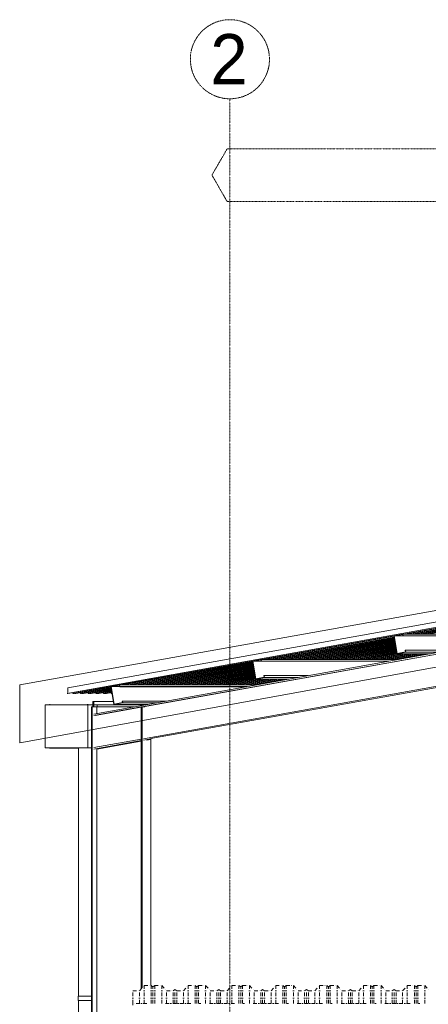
# Model space of a CAD drawing. Header units: millimetres. Extents: x -115474967 to 444143, y -74377 to 241828222.
# Tile 437 of 590: x 52353 to 55194, y 5518 to 12367. Entities that reach past the tile are written whole.
import ezdxf

# ---------------------------------------------------------------- set-up
doc = ezdxf.new("R2010")
doc.units = ezdxf.units.MM
doc.header["$MEASUREMENT"] = 0
for name, pattern in [('DASHDOT', [1, 0.5, -0.25, 0, -0.25]), ('Dashed', [280, 140, -140]), ('PHANTOM', [2.5, 1.25, -0.25, 0.25, -0.25, 0.25, -0.25])]:
    doc.linetypes.add(name, pattern=pattern)
doc.layers.add('00-5 Grid 01', color=9, linetype='PHANTOM')
doc.layers.add('2 Roof Lines', color=8, linetype='Dashed', lineweight=15)
doc.layers.add('5 Grid 02', color=9, linetype='DASHDOT', lineweight=9)
doc.styles.add('GENERATED_STYLE_1', font='GOTHIC.TTF')

msp = doc.modelspace()

# ---------------------------------------------------------------- linework, layer by layer
at = {"layer": '00-5 Grid 01', "color": 9, "linetype": 'ByBlock', "lineweight": 0, "true_color": 0xc7c8ca}
for p, q in [((52687.77313, 7718.68152), (64762.91509, 9881.55549)), ((52682.91784, 7681.25921), (64758.05979, 9844.1324)), ((52688.55366, 7681.25921), (64763.69561, 9844.1324)), ((52867.33026, 7537.17854), (65279.44513, 9760.33124)), ((53201.13979, 7587.01679), (65281.1199, 9750.67985)), ((53211.13393, 7587.01679), (65291.11404, 9750.67985)), ((53213.85797, 7365.49443), (64008.15854, 9298.87799)), ((64008.15854, 9290.54695), (53265.87732, 7366.41283)), ((55021.20483, 8093.17256), (55939.85661, 8257.71978)), ((55029.24922, 8093.17256), (55940.08719, 8256.31998)), ((55033.82097, 8093.17256), (55940.22506, 8255.52622)), ((55041.86535, 8093.17256), (55940.4681, 8254.12875)), ((55074.83587, 8093.17256), (55941.46206, 8248.40101)), ((55082.88025, 8093.17256), (55941.70432, 8247.00355)), ((55087.452, 8093.17256), (55941.8422, 8246.209)), ((55095.49716, 8093.17256), (55942.08523, 8244.81154)), ((55128.4669, 8093.17256), (55943.07919, 8239.08458)), ((55136.51206, 8093.17256), (55943.32145, 8237.68711)), ((55141.08381, 8093.17256), (55943.45933, 8236.89257)), ((55149.12819, 8093.17256), (55943.70237, 8235.4951)), ((55182.09793, 8093.17256), (55944.69633, 8229.76737)), ((55190.14309, 8093.17256), (55944.93859, 8228.3699)), ((54036.78885, 7916.84658), (54955.43829, 8081.39303)), ((55016.85587, 8093.17256), (54955.29496, 8082.14629)), ((54955.29496, 8082.14629), (54977.00474, 7957.07551)), ((54957.57577, 8080.52371), (55015.25899, 8090.85591)), ((55015.25899, 8090.85591), (55017.088, 8080.31806)), ((55019.02684, 8080.66548), (55016.85587, 8093.17256)), ((55971.50912, 8093.17256), (55016.85587, 8093.17256)), ((54044.83323, 7916.84658), (54955.66886, 8079.99323)), ((54049.40498, 7916.84658), (54955.80674, 8079.19869)), ((54057.45014, 7916.84658), (54956.049, 8077.80122)), ((54090.41988, 7916.84658), (54957.04296, 8072.07426)), ((54098.46426, 7916.84658), (54957.286, 8070.6768)), ((54103.03679, 7916.84658), (54957.42387, 8069.88225)), ((54111.08117, 7916.84658), (54957.66613, 8068.48479)), ((54144.05091, 7916.84658), (54958.66009, 8062.75705)), ((54152.09607, 7916.84658), (54958.90313, 8061.35958)), ((54156.66782, 7916.84658), (54959.04101, 8060.56582)), ((54164.71221, 7916.84658), (54959.28327, 8059.16835)), ((54197.68272, 7916.84658), (54960.278, 8053.44062)), ((54205.7271, 7916.84658), (54960.52026, 8052.04315)), ((54210.29886, 7916.84658), (54960.65814, 8051.24938)), ((54218.34324, 7916.84658), (54960.9004, 8049.85192)), ((54251.31375, 7916.84658), (54961.89514, 8044.12418)), ((54259.35814, 7916.84658), (54962.1374, 8042.72672)), ((54263.92989, 7916.84658), (54962.27527, 8041.93217)), ((54271.97505, 7916.84658), (54962.51753, 8040.53471)), ((54304.94479, 7916.84658), (54963.51227, 8034.80775)), ((54312.98995, 7916.84658), (54963.75453, 8033.41028)), ((54317.5617, 7916.84658), (54963.89241, 8032.61574)), ((54325.60608, 7916.84658), (54964.13467, 8031.21827)), ((54358.57582, 7916.84658), (54965.12941, 8025.49054)), ((54366.62098, 7916.84658), (54965.37166, 8024.09307)), ((54371.19273, 7916.84658), (54965.50954, 8023.2993)), ((54379.23711, 7916.84658), (54965.75258, 8021.90184)), ((54412.20763, 7916.84658), (54966.74654, 8016.1741)), ((54420.25201, 7916.84658), (54966.9888, 8014.77664)), ((54424.82376, 7916.84658), (54967.12667, 8013.98209)), ((54432.86893, 7916.84658), (54967.36971, 8012.58463)), ((54978.60162, 7959.39215), (54957.57577, 8080.52371)), ((55017.05217, 8080.52371), (54957.57577, 8080.52371)), ((55017.088, 8080.31806), (55019.02684, 8080.66548)), ((55899.74142, 8080.31806), (55017.088, 8080.31806)), ((55901.68027, 8080.66548), (55019.02684, 8080.66548)), ((54465.83866, 7916.84658), (54968.36367, 8006.85767)), ((54473.88305, 7916.84658), (54968.60593, 8005.4602)), ((54478.45558, 7916.84658), (54968.74381, 8004.66566)), ((54486.49996, 7916.84658), (54968.98685, 8003.26819)), ((54519.4697, 7916.84658), (54969.98081, 7997.54123)), ((54527.51486, 7916.84658), (54970.22306, 7996.14299)), ((54532.08661, 7916.84658), (54970.36094, 7995.34922)), ((54540.13099, 7916.84658), (54970.60398, 7993.95176)), ((54573.10151, 7916.84658), (54971.59794, 7988.22402)), ((54581.14589, 7916.84658), (54971.8402, 7986.82656)), ((54585.71764, 7916.84658), (54971.97807, 7986.03279)), ((54593.76202, 7916.84658), (54972.22111, 7984.63532)), ((54626.73254, 7916.84658), (54973.21507, 7978.90759)), ((54634.77692, 7916.84658), (54973.45733, 7977.51012)), ((54639.34867, 7916.84658), (54973.59521, 7976.71558)), ((54647.39383, 7916.84658), (54973.83825, 7975.31811)), ((54680.36357, 7916.84658), (54974.83221, 7969.59115)), ((54688.40873, 7916.84658), (54975.07446, 7968.19369)), ((54692.98048, 7916.84658), (54975.21234, 7967.39914)), ((54701.02487, 7916.84658), (54975.45538, 7966.00168)), ((54733.9946, 7916.84658), (54976.44934, 7960.27394)), ((54742.03977, 7916.84658), (54976.69238, 7958.87648)), ((54746.61152, 7916.84658), (54976.83025, 7958.08271)), ((54754.6559, 7916.84658), (54979.25284, 7957.07551)), ((54787.62642, 7916.84658), (55012.22258, 7957.07551)), ((54795.6708, 7916.84658), (55020.26696, 7957.07551)), ((54800.24255, 7916.84658), (55024.83949, 7957.07551)), ((54808.28771, 7916.84658), (55032.88387, 7957.07551)), ((54841.25745, 7916.84658), (55065.85361, 7957.07551)), ((54849.30183, 7916.84658), (55073.89877, 7957.07551)), ((54853.87436, 7916.84658), (55078.47052, 7957.07551)), ((54861.91874, 7916.84658), (55086.5149, 7957.07551)), ((54894.88848, 7916.84658), (55119.48542, 7957.07551)), ((54902.93364, 7916.84658), (55127.5298, 7957.07551)), ((54907.50539, 7916.84658), (55132.10155, 7957.07551)), ((54915.54978, 7916.84658), (55140.14671, 7957.07551)), ((54948.52029, 7916.84658), (55173.11645, 7957.07551)), ((54956.56467, 7916.84658), (55181.16083, 7957.07551)), ((54961.13643, 7916.84658), (55185.73259, 7957.07551)), ((54969.18081, 7916.84658), (55193.77775, 7957.07551)), ((54977.00474, 7957.07551), (55038.56565, 7968.10255)), ((55211.66203, 7957.07551), (54977.00474, 7957.07551)), ((55036.28484, 7969.72436), (54978.60162, 7959.39215)), ((55036.39467, 7980.60963), (55034.45582, 7980.26221)), ((55034.45582, 7980.26221), (55036.28484, 7969.72436)), ((55038.56565, 7968.10255), (55036.39467, 7980.60963)), ((55343.05412, 7980.60963), (55036.39467, 7980.60963)), ((55273.22527, 7968.10255), (55038.56565, 7968.10255)), ((53052.37286, 7740.51983), (53971.01919, 7905.0655)), ((53060.41724, 7740.51983), (53971.24976, 7903.66648)), ((53064.98899, 7740.51983), (53971.38764, 7902.87193)), ((53073.03415, 7740.51983), (53971.63067, 7901.47447)), ((53106.00389, 7740.51983), (53972.62464, 7895.74673)), ((53114.04905, 7740.51983), (53972.86689, 7894.34927)), ((53118.6208, 7740.51983), (53973.00477, 7893.5555)), ((53126.66519, 7740.51983), (53973.24781, 7892.15804)), ((53159.63492, 7740.51983), (53974.24177, 7886.4303)), ((53167.68009, 7740.51983), (53974.48403, 7885.03283)), ((53172.25184, 7740.51983), (53974.6219, 7884.23907)), ((53180.29622, 7740.51983), (53974.86494, 7882.8416)), ((53213.26674, 7740.51983), (53975.8589, 7877.11386)), ((53221.31112, 7740.51983), (53976.10116, 7875.7164)), ((54032.43676, 7916.84658), (53970.87586, 7905.81954)), ((53970.87586, 7905.81954), (53992.58564, 7780.74876)), ((53973.15667, 7904.19696), (54030.83988, 7914.52916)), ((53994.1833, 7783.06618), (53973.15667, 7904.19696)), ((54032.63384, 7904.19696), (53973.15667, 7904.19696)), ((54030.83988, 7914.52916), (54032.66889, 7903.99209)), ((54034.60774, 7904.33951), (54032.43676, 7916.84658)), ((54987.05808, 7916.84658), (54032.43676, 7916.84658)), ((54032.66889, 7903.99209), (54034.60774, 7904.33951)), ((54915.29038, 7903.99209), (54032.66889, 7903.99209)), ((54917.23, 7904.33951), (54034.60774, 7904.33951)), ((53225.88287, 7740.51983), (53976.23904, 7874.92185)), ((53233.92803, 7740.51983), (53976.48208, 7873.52439)), ((53266.89777, 7740.51983), (53977.47604, 7867.79743)), ((53274.94215, 7740.51983), (53977.71907, 7866.39997)), ((53279.51468, 7740.51983), (53977.85617, 7865.60542)), ((53287.55906, 7740.51983), (53978.09921, 7864.20796)), ((53320.5288, 7740.51983), (53979.09317, 7858.48022)), ((53328.57396, 7740.51983), (53979.33621, 7857.08275)), ((53333.14571, 7740.51983), (53979.47408, 7856.28899)), ((53341.1901, 7740.51983), (53979.71634, 7854.89152)), ((53374.16061, 7740.51983), (53980.7103, 7849.16378)), ((53382.20499, 7740.51983), (53980.95334, 7847.76632)), ((53386.77675, 7740.51983), (53981.09122, 7846.97177)), ((53394.82113, 7740.51983), (53981.33348, 7845.57431)), ((53427.79164, 7740.51983), (53982.32744, 7839.84735)), ((53435.83603, 7740.51983), (53982.57047, 7838.44989)), ((53440.40778, 7740.51983), (53982.70835, 7837.65534)), ((53448.45294, 7740.51983), (53982.95061, 7836.25787)), ((53481.42268, 7740.51983), (53983.94457, 7830.53014)), ((53489.46784, 7740.51983), (53984.18761, 7829.13267)), ((53494.03959, 7740.51983), (53984.32548, 7828.33891)), ((53502.08397, 7740.51983), (53984.56774, 7826.94144)), ((53535.05371, 7740.51983), (53985.5617, 7821.2137)), ((53543.09887, 7740.51983), (53985.80474, 7819.81624)), ((53547.67062, 7740.51983), (53985.94262, 7819.02247)), ((53555.715, 7740.51983), (53986.18488, 7817.62501)), ((53588.68552, 7740.51983), (53987.17884, 7811.89727)), ((53596.7299, 7740.51983), (53987.42187, 7810.49981)), ((53601.30165, 7740.51983), (53987.55975, 7809.70526)), ((53609.34682, 7740.51983), (53987.80201, 7808.30779)), ((53048.01844, 7740.51983), (52986.45753, 7729.49357)), ((53050.18942, 7728.01276), (53048.01844, 7740.51983)), ((54002.60704, 7740.51983), (53048.01844, 7740.51983)), ((53642.31655, 7740.51983), (53988.79675, 7802.58084)), ((53650.36093, 7740.51983), (53989.03901, 7801.18337)), ((53654.93347, 7740.51983), (53989.17688, 7800.38883)), ((53662.97785, 7740.51983), (53989.41914, 7798.99136)), ((53695.94759, 7740.51983), (53990.41388, 7793.26362)), ((53703.99275, 7740.51983), (53990.65614, 7791.86616)), ((53708.5645, 7740.51983), (53990.79402, 7791.07239)), ((53716.60888, 7740.51983), (53991.03628, 7789.67493)), ((53749.5794, 7740.51983), (53992.03102, 7783.94719)), ((53757.62378, 7740.51983), (53992.27327, 7782.54972)), ((53762.19553, 7740.51983), (53992.41115, 7781.75596)), ((53770.23991, 7740.51983), (53994.83685, 7780.74876)), ((53803.21043, 7740.51983), (54027.80659, 7780.74876)), ((53811.25481, 7740.51983), (54035.85175, 7780.74876)), ((53815.82656, 7740.51983), (54040.4235, 7780.74876)), ((53823.87172, 7740.51983), (54048.46788, 7780.74876)), ((53856.84146, 7740.51983), (54081.43762, 7780.74876)), ((53864.88662, 7740.51983), (54089.48278, 7780.74876)), ((53869.45837, 7740.51983), (54094.05453, 7780.74876)), ((53877.50276, 7740.51983), (54102.09892, 7780.74876)), ((53910.47249, 7740.51983), (54135.06943, 7780.74876)), ((53918.51765, 7740.51983), (54143.11381, 7780.74876)), ((53923.08941, 7740.51983), (54147.68557, 7780.74876)), ((53931.13379, 7740.51983), (54155.73073, 7780.74876)), ((53964.1043, 7740.51983), (54188.70047, 7780.74876)), ((53972.14869, 7740.51983), (54196.74485, 7780.74876)), ((53976.72044, 7740.51983), (54201.31738, 7780.74876)), ((53984.7656, 7740.51983), (54209.36176, 7780.74876)), ((53992.58564, 7780.74876), (54054.14655, 7791.7758)), ((54227.21177, 7780.74876), (53992.58564, 7780.74876)), ((54051.86573, 7793.39838), (53994.1833, 7783.06618)), ((54051.97557, 7804.28288), (54050.03672, 7803.93546)), ((54050.03672, 7803.93546), (54051.86573, 7793.39838)), ((54054.14655, 7791.7758), (54051.97557, 7804.28288)), ((54358.60308, 7804.28288), (54051.97557, 7804.28288)), ((54288.77501, 7791.7758), (54054.14655, 7791.7758)), ((52688.55366, 7681.25921), (52682.91784, 7681.25921)), ((52687.77313, 7718.68152), (52688.53263, 7682.26486)), ((52721.52417, 7681.25921), (52719.70373, 7686.83817)), ((52721.52417, 7681.25921), (52986.60086, 7728.73875)), ((52729.56856, 7681.25921), (52721.52417, 7681.25921)), ((52729.56856, 7681.25921), (52986.83144, 7727.33895)), ((52734.14031, 7681.25921), (52733.82639, 7682.02182)), ((52734.14031, 7681.25921), (52986.96931, 7726.54518)), ((52742.18547, 7681.25921), (52734.14031, 7681.25921)), ((52742.18547, 7681.25921), (52987.21157, 7725.14772)), ((52775.15521, 7681.25921), (52773.33476, 7686.83817)), ((52775.15521, 7681.25921), (52988.20553, 7719.41998)), ((52783.19959, 7681.25921), (52775.15521, 7681.25921)), ((52783.19959, 7681.25921), (52988.44857, 7718.02252)), ((52787.77134, 7681.25921), (52787.45742, 7682.02182)), ((52787.77134, 7681.25921), (52988.58645, 7717.22875)), ((52795.8165, 7681.25921), (52787.77134, 7681.25921)), ((52795.8165, 7681.25921), (52988.82871, 7715.83128)), ((52828.78624, 7681.25921), (52826.9658, 7686.83817)), ((52828.78624, 7681.25921), (52989.82345, 7710.10355)), ((52836.8314, 7681.25921), (52828.78624, 7681.25921)), ((52836.8314, 7681.25921), (52990.0657, 7708.70608)), ((52841.40315, 7681.25921), (52841.08923, 7682.02182)), ((52841.40315, 7681.25921), (52990.20358, 7707.91154)), ((52849.44753, 7681.25921), (52841.40315, 7681.25921)), ((52849.44753, 7681.25921), (52990.44584, 7706.51407)), ((52882.41727, 7681.25921), (52880.59683, 7686.83817)), ((52882.41727, 7681.25921), (52991.44058, 7700.78711)), ((52890.46243, 7681.25921), (52882.41727, 7681.25921)), ((52890.46243, 7681.25921), (52991.68284, 7699.38965)), ((52895.03418, 7681.25921), (52894.72026, 7682.02182)), ((52895.03418, 7681.25921), (52991.82071, 7698.5951)), ((52903.07857, 7681.25921), (52895.03418, 7681.25921)), ((52903.07857, 7681.25921), (52992.06297, 7697.19764)), ((52936.04908, 7681.25921), (52934.22864, 7686.83817)), ((52936.04908, 7681.25921), (52993.05771, 7691.4699)), ((52944.09347, 7681.25921), (52936.04908, 7681.25921)), ((52944.09347, 7681.25921), (52993.29997, 7690.07244)), ((52948.66522, 7681.25921), (52948.35129, 7682.02182)), ((52948.66522, 7681.25921), (52993.43785, 7689.27867)), ((52956.71038, 7681.25921), (52948.66522, 7681.25921)), ((52956.71038, 7681.25921), (52993.68011, 7687.8812)), ((52986.45753, 7729.49357), (53008.16732, 7604.42278)), ((52989.68012, 7681.25921), (52987.85967, 7686.83817)), ((52988.73835, 7727.87098), (53046.42156, 7738.20319)), ((53009.7642, 7606.73943), (52988.73835, 7727.87098)), ((53048.21474, 7727.87098), (52988.73835, 7727.87098)), ((52989.68012, 7681.25921), (52994.67485, 7682.15347)), ((52994.82986, 7681.25921), (52989.68012, 7681.25921)), ((53046.42156, 7738.20319), (53048.25057, 7727.66534)), ((53048.25057, 7727.66534), (53050.18942, 7728.01276)), ((53930.84012, 7727.66534), (53048.25057, 7727.66534)), ((53932.77896, 7728.01276), (53050.18942, 7728.01276)), ((52826.13931, 7601.72444), (52530.81304, 7601.72444)), ((52530.81304, 7601.72444), (52530.81304, 7301.72437)), ((52559.40265, 7603.72483), (52559.40265, 7601.72444)), ((52559.40265, 7603.72483), (52564.67703, 7603.72483)), ((52564.67703, 7603.72483), (52564.67703, 7601.72444)), ((52823.13562, 7603.72483), (52823.13562, 7601.72444)), ((52823.13562, 7603.72483), (52828.41078, 7603.72483)), ((52862.60427, 7601.72444), (52826.13931, 7601.72444)), ((52826.13931, 7301.72437), (52826.13931, 7601.72444)), ((52828.41078, 7603.72483), (52828.41078, 7601.72444)), ((52862.60427, 7623.72478), (52862.60427, 7603.72483)), ((52862.60427, 7623.72478), (52867.87865, 7623.72478)), ((53004.81698, 7623.72478), (52862.60427, 7623.72478)), ((52862.60427, 7587.01679), (52862.60427, 7603.72483)), ((52862.60427, 7603.72483), (52867.87865, 7603.72483)), ((52867.87865, 7603.72483), (52867.87865, 7623.72478)), ((52867.87865, 7587.01679), (52867.87865, 7603.72483)), ((52890.60576, 7601.72444), (52867.87865, 7601.72444)), ((53227.69786, 7601.72444), (52890.60576, 7601.72444)), ((52890.60576, 7601.72444), (52890.60576, 7587.01679)), ((53008.16732, 7604.42278), (53069.72822, 7615.44905)), ((53242.76073, 7604.42278), (53008.16732, 7604.42278)), ((53067.44741, 7617.07163), (53009.7642, 7606.73943)), ((53067.55724, 7627.95613), (53065.6184, 7627.60871)), ((53065.6184, 7627.60871), (53067.44741, 7617.07163)), ((53069.72822, 7615.44905), (53067.55724, 7627.95613)), ((53374.15204, 7627.95613), (53067.55724, 7627.95613)), ((53304.32397, 7615.44905), (53069.72822, 7615.44905)), ((53086.86937, 7603.72483), (53086.86937, 7601.72444)), ((53086.86937, 7603.72483), (53092.14375, 7603.72483)), ((53092.14375, 7603.72483), (53092.14375, 7601.72444)), ((53126.33802, 7604.42278), (53126.33802, 7603.72483)), ((53126.33802, 7601.72444), (53126.33802, 7603.72483)), ((53126.33802, 7603.72483), (53131.6124, 7603.72483)), ((53131.6124, 7603.72483), (53131.6124, 7604.42278)), ((53131.6124, 7601.72444), (53131.6124, 7603.72483)), ((52851.04208, 7587.01679), (52857.93281, 7587.01679)), ((52851.04208, 4556.58342), (52851.04208, 7587.01679)), ((52857.93281, 7587.01679), (52888.61706, 7587.01679)), ((52857.93281, 4556.58342), (52857.93281, 7587.01679)), ((52867.33026, 7527.22725), (53197.55733, 7586.37492)), ((52877.3353, 7527.22959), (53197.55733, 7584.58486)), ((52888.61706, 7587.01679), (53145.58082, 7587.01679)), ((52888.61706, 7540.99158), (52888.61706, 7587.01679)), ((53197.55733, 7587.01679), (53204.44884, 7587.01679)), ((53197.55733, 5625.36895), (53197.55733, 7587.01679)), ((53204.44884, 7587.01679), (53223.86301, 7587.01679)), ((53204.44884, 5633.15216), (53204.44884, 7587.01679)), ((52867.33026, 7303.42719), (53197.55733, 7362.57486)), ((52867.33026, 7293.47668), (53197.55733, 7352.62357)), ((52888.43089, 7293.48058), (53197.55733, 7348.8487)), ((53213.85797, 7355.54314), (53265.87732, 7364.86035)), ((53234.9586, 7355.54781), (53265.87732, 7361.08548)), ((53265.87732, 7366.41283), (53265.87732, 5649.68963)), ((52530.81304, 7301.72437), (52826.13931, 7301.72437)), ((52559.40265, 7301.72437), (52559.40265, 7299.72477)), ((52559.40265, 7299.72477), (52761.82398, 7299.72477)), ((52564.67703, 7301.72437), (52564.67703, 7299.72477)), ((52761.82398, 7301.72437), (52761.82398, 5575.07528)), ((52838.48826, 7301.72437), (52826.13931, 7301.72437)), ((52851.04208, 7301.72437), (52838.48826, 7301.72437)), ((52888.61706, 4556.58342), (52888.61706, 7293.51407)), ((52759.40919, 5575.07528), (52851.04208, 5575.07528)), ((52759.40919, 5545.07496), (52759.40919, 5575.07528)), ((52759.40919, 5545.07496), (52851.04208, 5545.07496)), ((52761.82398, 5545.07496), (52761.82398, 4575.07529))]:
    msp.add_line(p, q, dxfattribs=at)
msp.add_lwpolyline([(52352.88241, 7337.9701), (52352.88241, 7739.3774), (64734.89247, 9953.02523), (64734.89247, 9588.96445)], close=True, dxfattribs=at)
at = {"layer": '2 Roof Lines', "linetype": 'DASHDOT', "lineweight": 0, "ltscale": 50}
for p, q in [((53218.33696, 5524.76575), (53218.33365, 5649.68963)), ((53267.58696, 5524.76575), (53267.58365, 5649.68963)), ((53279.58673, 5524.76575), (53279.58365, 5640.9963)), ((53291.58696, 5524.76575), (53291.58365, 5649.68963)), ((53340.83696, 5524.76575), (53340.83365, 5649.68963)), ((53432.08624, 5524.76575), (53432.08365, 5622.40223)), ((53523.33696, 5524.76575), (53523.33365, 5649.68963)), ((53572.58696, 5524.76575), (53572.58365, 5649.68963)), ((53584.58673, 5524.76575), (53584.58365, 5640.9963)), ((53596.58696, 5524.76575), (53596.58365, 5649.68963)), ((53645.83696, 5524.76575), (53645.83365, 5649.68963)), ((53737.08624, 5524.76575), (53737.08365, 5622.40223)), ((53828.33696, 5524.76575), (53828.33365, 5649.68963)), ((53877.58696, 5524.76575), (53877.58365, 5649.68963)), ((53889.58673, 5524.76575), (53889.58365, 5640.9963)), ((53901.58696, 5524.76575), (53901.58365, 5649.68963)), ((53950.83696, 5524.76575), (53950.83365, 5649.68963)), ((54042.08624, 5524.76575), (54042.08365, 5622.40223)), ((54133.33696, 5524.76575), (54133.33365, 5649.68963)), ((54182.58696, 5524.76575), (54182.58365, 5649.68963)), ((54194.58673, 5524.76575), (54194.58365, 5640.9963)), ((54206.58696, 5524.76575), (54206.58365, 5649.68963)), ((54255.83696, 5524.76575), (54255.83365, 5649.68963)), ((54347.08624, 5524.76575), (54347.08365, 5622.40223)), ((54438.33696, 5524.76575), (54438.33365, 5649.68963)), ((54487.58696, 5524.76575), (54487.58365, 5649.68963)), ((54499.58673, 5524.76575), (54499.58365, 5640.9963)), ((54511.58696, 5524.76575), (54511.58365, 5649.68963)), ((54560.83696, 5524.76575), (54560.83365, 5649.68963)), ((54652.08624, 5524.76575), (54652.08365, 5622.40223)), ((54743.33696, 5524.76575), (54743.33365, 5649.68963)), ((54792.58696, 5524.76575), (54792.58365, 5649.68963)), ((54804.58673, 5524.76575), (54804.58365, 5640.9963)), ((54816.58696, 5524.76575), (54816.58365, 5649.68963)), ((54865.83696, 5524.76575), (54865.83365, 5649.68963)), ((54957.08624, 5524.76575), (54957.08365, 5622.40223)), ((55048.33696, 5524.76575), (55048.33365, 5649.68963)), ((55097.58696, 5524.76575), (55097.58365, 5649.68963)), ((55109.58673, 5524.76575), (55109.58365, 5640.9963)), ((55121.58696, 5524.76575), (55121.58365, 5649.68963)), ((55170.83696, 5524.76575), (55170.83365, 5649.68963)), ((53140.08599, 5524.76498), (53140.08366, 5612.98444)), ((53185.83599, 5524.76575), (53185.83365, 5612.98445)), ((53373.33599, 5524.76575), (53373.33365, 5612.98445)), ((53419.08599, 5524.76575), (53419.08365, 5612.98445)), ((53445.08599, 5524.76575), (53445.08365, 5612.98445)), ((53490.83599, 5524.76575), (53490.83365, 5612.98445)), ((53678.33599, 5524.76575), (53678.33365, 5612.98445)), ((53724.08599, 5524.76575), (53724.08365, 5612.98445)), ((53750.08599, 5524.76575), (53750.08365, 5612.98445)), ((53795.83599, 5524.76575), (53795.83365, 5612.98445)), ((53983.33599, 5524.76575), (53983.33365, 5612.98445)), ((54029.08599, 5524.76575), (54029.08365, 5612.98445)), ((54055.08599, 5524.76575), (54055.08365, 5612.98445)), ((54100.83599, 5524.76575), (54100.83365, 5612.98445)), ((54288.33599, 5524.76575), (54288.33365, 5612.98445)), ((54334.08599, 5524.76575), (54334.08365, 5612.98445)), ((54360.08599, 5524.76575), (54360.08365, 5612.98445)), ((54405.83599, 5524.76575), (54405.83365, 5612.98445)), ((54593.33599, 5524.76575), (54593.33365, 5612.98445)), ((54639.08599, 5524.76575), (54639.08365, 5612.98445)), ((54665.08599, 5524.76575), (54665.08365, 5612.98445)), ((54710.83599, 5524.76575), (54710.83365, 5612.98445)), ((54898.33599, 5524.76575), (54898.33365, 5612.98445)), ((54944.08599, 5524.76575), (54944.08365, 5612.98445)), ((54970.08599, 5524.76575), (54970.08365, 5612.98445)), ((55015.83599, 5524.76575), (55015.83365, 5612.98445)), ((53140.08598, 5512.11423), (53140.08599, 5524.76575)), ((53237.55334, 5524.76575), (53140.08599, 5524.76575)), ((53542.55281, 5524.76575), (53365.458, 5524.76575)), ((53611.39472, 5524.76575), (53601.61558, 5524.76575)), ((53847.55307, 5524.76575), (53670.45748, 5524.76575)), ((53916.39497, 5524.76575), (53906.61583, 5524.76575)), ((54152.55333, 5524.76575), (53975.45773, 5524.76575)), ((54221.39523, 5524.76575), (54211.61609, 5524.76575)), ((54457.5528, 5524.76575), (54280.45799, 5524.76575)), ((54526.3947, 5524.76575), (54516.61556, 5524.76575)), ((54762.55306, 5524.76575), (54585.45747, 5524.76575)), ((54831.39496, 5524.76575), (54821.61582, 5524.76575)), ((55067.55331, 5524.76575), (54890.45772, 5524.76575)), ((55136.39521, 5524.76575), (55126.61607, 5524.76575))]:
    msp.add_line(p, q, dxfattribs=at)
msp.add_lwpolyline([(53140.08366, 5612.98434), (53185.83365, 5612.98435), (53218.33365, 5649.68953), (53267.58365, 5649.68953), (53279.58365, 5640.9962), (53291.58365, 5649.68953), (53340.83365, 5649.68953), (53373.33365, 5612.98435), (53419.08365, 5612.98435), (53432.08365, 5622.40213), (53445.08365, 5612.98435), (53490.83365, 5612.98435), (53523.33365, 5649.68953), (53572.58365, 5649.68953), (53584.58365, 5640.9962), (53596.58365, 5649.68953), (53645.83365, 5649.68953), (53678.33365, 5612.98435), (53724.08365, 5612.98435), (53737.08365, 5622.40213), (53750.08365, 5612.98435), (53795.83365, 5612.98435), (53828.33365, 5649.68953), (53877.58365, 5649.68953), (53889.58365, 5640.9962), (53901.58365, 5649.68953), (53950.83365, 5649.68953), (53983.33365, 5612.98435), (54029.08365, 5612.98435), (54042.08365, 5622.40213), (54055.08365, 5612.98435), (54100.83365, 5612.98435), (54133.33365, 5649.68953), (54182.58365, 5649.68953), (54194.58365, 5640.9962), (54206.58365, 5649.68953), (54255.83365, 5649.68953), (54288.33365, 5612.98435), (54334.08365, 5612.98435), (54347.08365, 5622.40213), (54360.08365, 5612.98435), (54405.83365, 5612.98435), (54438.33365, 5649.68953), (54487.58365, 5649.68953), (54499.58365, 5640.9962), (54511.58365, 5649.68953), (54560.83365, 5649.68953), (54593.33365, 5612.98435), (54639.08365, 5612.98435), (54652.08365, 5622.40213), (54665.08365, 5612.98435), (54710.83365, 5612.98435), (54743.33365, 5649.68953), (54792.58365, 5649.68953), (54804.58365, 5640.9962), (54816.58365, 5649.68953), (54865.83365, 5649.68953), (54898.33365, 5612.98435), (54944.08365, 5612.98435), (54957.08365, 5622.40213), (54970.08365, 5612.98435), (55015.83365, 5612.98435), (55048.33365, 5649.68953), (55097.58365, 5649.68953), (55109.58365, 5640.9962), (55121.58365, 5649.68953), (55170.83365, 5649.68953), (55203.33365, 5612.98435)], dxfattribs=at)
at = {"layer": '5 Grid 02'}
msp.add_line((53814.76325, -959.98713), (53814.76717, 11816.62126), dxfattribs=at)
at = {"layer": '5 Grid 02', "flags": 128}
msp.add_lwpolyline([(65403.41719, 11468.06502), (53795.10039, 11468.06502), (53689.63592, 11285.3952), (53795.10039, 11102.72538), (65403.41719, 11102.72538)], dxfattribs=at)
at = {"layer": '5 Grid 02'}
msp.add_circle((53814.76688, 12091.62101), 275, dxfattribs=at)

# ---------------------------------------------------------------- texts
at = {"layer": '5 Grid 02', "insert": (53678.06088, 11916.62152), "char_height": 350, "attachment_point": 7, "style": 'GENERATED_STYLE_1'}
msp.add_mtext('\\A1;{\\pql;\\fCentury Gothic|b0|i0|c0|p34;2}', dxfattribs=at)

doc.saveas('drawing.dxf')
